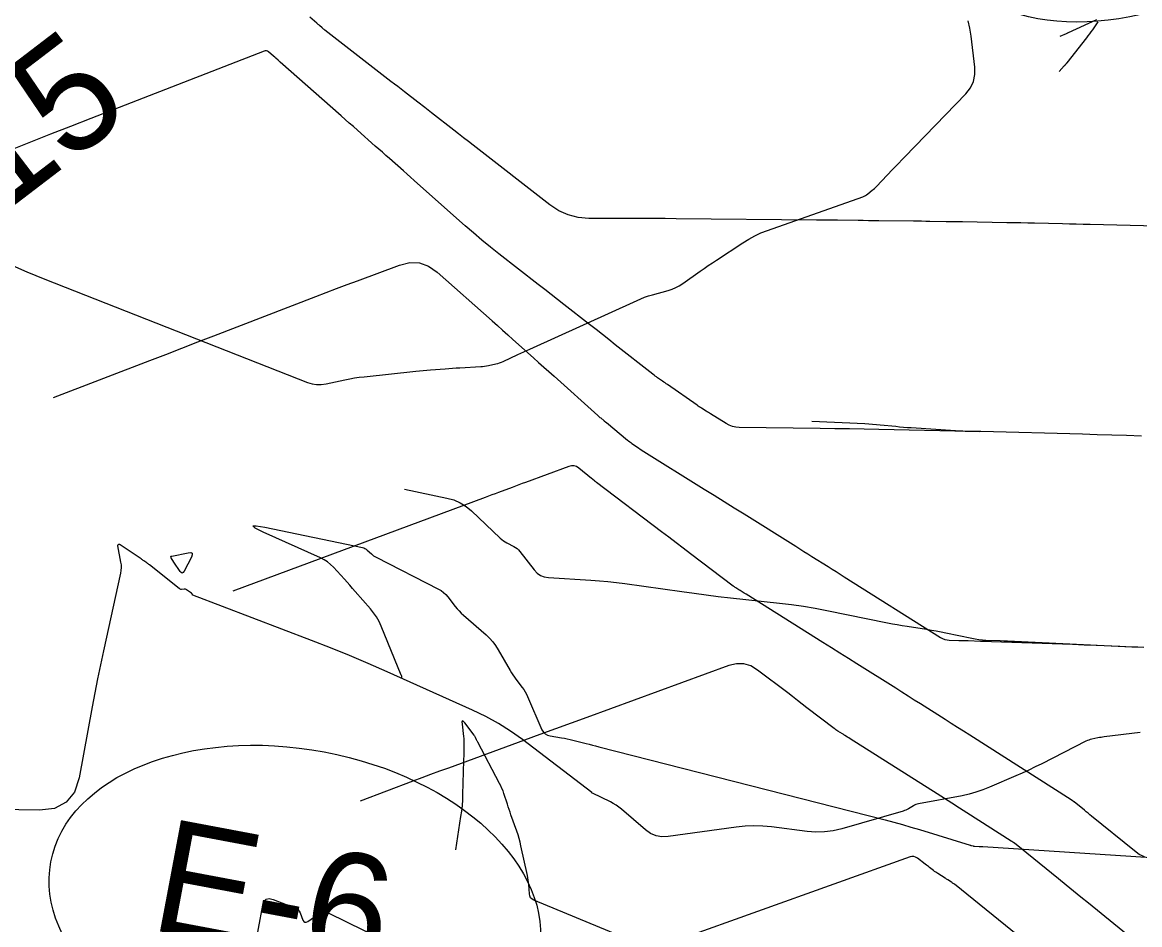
# Model space of a CAD drawing. Extents: x 1005228 to 1008882, y 1883389 to 1885754.
# Drawn here: x 1008004.6 to 1008066.2, y 1884480.9 to 1884530.7 of the extents above; entities that cross this region are included whole.
import ezdxf

# ---------------------------------------------------------------- set-up
doc = ezdxf.new("R2010")
doc.units = 0
for name, color, linetype in [('ATDIMS', 7, 'Continuous'), ('C-ANNO-NOTE', 7, 'Continuous'), ('R_Erosion', 7, 'Continuous'), ('S_BASELINE', 7, 'Continuous'), ('S_BRIDGE', 7, 'Continuous'), ('TSOBSTACLE', 7, 'Continuous')]:
    doc.layers.add(name, color=color, linetype=linetype)

msp = doc.modelspace()

# ---------------------------------------------------------------- linework, layer by layer
at = {"layer": 'ATDIMS'}
for points in [[(1008061.801, 1884527.951), (1008062.078, 1884528.254), (1008062.091, 1884528.268), (1008062.103, 1884528.282), (1008062.116, 1884528.296), (1008062.129, 1884528.311), (1008062.179, 1884528.369), (1008062.191, 1884528.383), (1008062.203, 1884528.398), (1008062.215, 1884528.413), (1008062.227, 1884528.428), (1008063.319, 1884529.803), (1008063.402, 1884529.91), (1008063.484, 1884530.019), (1008063.565, 1884530.128), (1008063.643, 1884530.239), (1008063.954, 1884530.685)], [(1008063.862, 1884530.795), (1008062.288, 1884530.078), (1008062.262, 1884530.066), (1008062.235, 1884530.053), (1008062.208, 1884530.041), (1008062.181, 1884530.029), (1008061.838, 1884529.869)], [(1008066.328, 1884507.827), (1008065.515, 1884507.854), (1008064.702, 1884507.879), (1008063.89, 1884507.903), (1008063.077, 1884507.925), (1008057.464, 1884508.071), (1008057.42, 1884508.073), (1008057.377, 1884508.074), (1008057.29, 1884508.077), (1008057.247, 1884508.078), (1008057.204, 1884508.079), (1008057.034, 1884508.083), (1008056.964, 1884508.084), (1008056.893, 1884508.086), (1008051.847, 1884508.188), (1008051.038, 1884508.204), (1008050.229, 1884508.218), (1008049.42, 1884508.231), (1008048.611, 1884508.242), (1008044.144, 1884508.3), (1008043.954, 1884508.315), (1008043.771, 1884508.356), (1008043.596, 1884508.421), (1008043.428, 1884508.511), (1008042.569, 1884509.049), (1008042.506, 1884509.089), (1008042.444, 1884509.128), (1008042.381, 1884509.167), (1008042.318, 1884509.206), (1008042.067, 1884509.362), (1008042.005, 1884509.402), (1008041.943, 1884509.442), (1008041.882, 1884509.483), (1008041.821, 1884509.525), (1008040.191, 1884510.663), (1008040.123, 1884510.711), (1008040.055, 1884510.758), (1008039.987, 1884510.806), (1008039.919, 1884510.853), (1008039.646, 1884511.043), (1008039.579, 1884511.091), (1008039.511, 1884511.14), (1008039.445, 1884511.19), (1008039.38, 1884511.241), (1008037.309, 1884512.868), (1008036.956, 1884513.146), (1008036.602, 1884513.424), (1008036.248, 1884513.701), (1008035.894, 1884513.978), (1008034.477, 1884515.088), (1008034.122, 1884515.365), (1008033.768, 1884515.642), (1008033.413, 1884515.918), (1008033.058, 1884516.195), (1008030.893, 1884517.88), (1008030.417, 1884518.257), (1008029.948, 1884518.641), (1008029.485, 1884519.033), (1008029.028, 1884519.433), (1008026.405, 1884521.765), (1008026.211, 1884521.937), (1008026.017, 1884522.11), (1008025.823, 1884522.282), (1008025.628, 1884522.454), (1008024.85, 1884523.142), (1008024.655, 1884523.314), (1008024.461, 1884523.486), (1008024.266, 1884523.658), (1008024.072, 1884523.83), (1008023.093, 1884524.697), (1008022.865, 1884524.899), (1008022.637, 1884525.1), (1008022.409, 1884525.302), (1008022.18, 1884525.503), (1008018.824, 1884528.465), (1008018.704, 1884528.571), (1008018.583, 1884528.677), (1008018.523, 1884528.73), (1008018.463, 1884528.783), (1008018.187, 1884529.025), (1008018.13, 1884529.065), (1008018.069, 1884529.085), (1008018.004, 1884529.087), (1008017.937, 1884529.069), (1008008.375, 1884525.348), (1008007.264, 1884524.914), (1008006.155, 1884524.477), (1008005.046, 1884524.037), (1008003.939, 1884523.595)], [(1008057.422, 1884508.062), (1008056.607, 1884508.086), (1008056.472, 1884508.091), (1008056.337, 1884508.097), (1008056.202, 1884508.104), (1008056.067, 1884508.112), (1008053.632, 1884508.272), (1008053.419, 1884508.287), (1008053.205, 1884508.304), (1008052.992, 1884508.323), (1008052.779, 1884508.345), (1008051.927, 1884508.434), (1008051.714, 1884508.454), (1008051.501, 1884508.472), (1008051.288, 1884508.487), (1008051.074, 1884508.498), (1008048.15, 1884508.632)]]:
    msp.add_lwpolyline(points, dxfattribs=at)
at = {"layer": 'C-ANNO-NOTE'}
for points in [[(1008066.26, 1884491.477), (1008064.274, 1884491.225), (1008064.189, 1884491.213), (1008064.103, 1884491.2), (1008064.018, 1884491.185), (1008063.933, 1884491.168), (1008063.594, 1884491.098), (1008063.51, 1884491.078), (1008063.428, 1884491.053), (1008063.348, 1884491.022), (1008063.27, 1884490.985), (1008060.832, 1884489.747), (1008060.477, 1884489.571), (1008060.12, 1884489.4), (1008059.76, 1884489.234), (1008059.398, 1884489.074), (1008057.943, 1884488.445), (1008057.576, 1884488.298), (1008057.203, 1884488.172), (1008056.823, 1884488.068), (1008056.437, 1884487.983), (1008054.041, 1884487.53), (1008053.965, 1884487.513), (1008053.891, 1884487.488), (1008053.82, 1884487.457), (1008053.751, 1884487.42), (1008053.48, 1884487.258), (1008053.411, 1884487.219), (1008053.341, 1884487.186), (1008053.268, 1884487.157), (1008053.193, 1884487.133), (1008049.81, 1884486.156), (1008049.335, 1884486.044), (1008048.855, 1884485.982), (1008048.372, 1884485.97), (1008047.885, 1884486.008), (1008045.93, 1884486.259), (1008045.441, 1884486.305), (1008044.952, 1884486.319), (1008044.464, 1884486.3), (1008043.975, 1884486.249), (1008040.221, 1884485.729), (1008039.88, 1884485.715), (1008039.559, 1884485.772), (1008039.259, 1884485.898), (1008038.98, 1884486.094), (1008037.644, 1884487.244), (1008037.502, 1884487.358), (1008037.353, 1884487.463), (1008037.198, 1884487.558), (1008037.037, 1884487.643), (1008036.058, 1884488.12), (1008036.049, 1884488.125), (1008036.041, 1884488.13), (1008036.02, 1884488.144), (1008036.008, 1884488.153), (1008032.185, 1884491.076), (1008031.535, 1884491.544), (1008030.861, 1884491.973), (1008030.163, 1884492.361), (1008029.441, 1884492.71), (1008024.718, 1884494.825), (1008023.683, 1884495.28), (1008022.642, 1884495.719), (1008021.595, 1884496.144), (1008020.542, 1884496.554), (1008014.014, 1884499.04), (1008014.003, 1884499.045), (1008013.993, 1884499.052), (1008013.986, 1884499.061), (1008013.98, 1884499.071), (1008013.959, 1884499.116), (1008013.953, 1884499.127), (1008013.946, 1884499.136), (1008013.937, 1884499.145), (1008013.928, 1884499.153), (1008013.659, 1884499.346), (1008013.628, 1884499.364), (1008013.596, 1884499.376), (1008013.563, 1884499.382), (1008013.527, 1884499.382), (1008013.383, 1884499.369), (1008013.348, 1884499.369), (1008013.315, 1884499.375), (1008013.283, 1884499.388), (1008013.254, 1884499.407), (1008011.617, 1884500.715), (1008011.579, 1884500.744), (1008011.541, 1884500.773), (1008011.502, 1884500.801), (1008011.463, 1884500.829), (1008011.305, 1884500.937), (1008011.265, 1884500.964), (1008011.226, 1884500.991), (1008011.186, 1884501.018), (1008011.146, 1884501.045), (1008009.988, 1884501.831), (1008009.974, 1884501.838), (1008009.959, 1884501.842), (1008009.944, 1884501.841), (1008009.929, 1884501.836), (1008009.867, 1884501.81), (1008009.853, 1884501.802), (1008009.845, 1884501.792), (1008009.841, 1884501.779), (1008009.842, 1884501.763), (1008010.022, 1884500.876), (1008010.045, 1884500.722), (1008010.052, 1884500.569), (1008010.042, 1884500.416), (1008010.017, 1884500.263), (1008009.073, 1884495.968), (1008008.908, 1884495.2), (1008008.749, 1884494.431), (1008008.597, 1884493.661), (1008008.452, 1884492.89), (1008007.731, 1884488.973), (1008007.469, 1884488.179), (1008007.018, 1884487.616), (1008006.377, 1884487.284), (1008005.546, 1884487.184), (1007994.11, 1884487.375)], [(1008016.906, 1884476.79), (1008017.871, 1884481.95), (1008017.941, 1884482.155), (1008018.058, 1884482.275), (1008018.222, 1884482.311), (1008018.433, 1884482.263), (1008019.637, 1884481.8), (1008019.731, 1884481.753), (1008019.809, 1884481.691), (1008019.872, 1884481.613), (1008019.92, 1884481.52), (1008020.081, 1884481.117), (1008020.127, 1884481.037), (1008020.186, 1884480.997), (1008020.257, 1884480.998), (1008020.34, 1884481.039), (1008020.949, 1884481.46), (1008021.082, 1884481.531), (1008021.218, 1884481.561), (1008021.357, 1884481.551), (1008021.499, 1884481.502), (1008026.278, 1884479.172)]]:
    msp.add_lwpolyline(points, dxfattribs=at)
msp.add_lwpolyline([(1008013.311, 1884500.354), (1008012.962, 1884500.875), (1008012.805, 1884501.109), (1008012.788, 1884501.144), (1008012.789, 1884501.172), (1008012.808, 1884501.193), (1008012.845, 1884501.206), (1008013.753, 1884501.387), (1008013.889, 1884501.397), (1008013.963, 1884501.361), (1008013.977, 1884501.279), (1008013.93, 1884501.151), (1008013.524, 1884500.366), (1008013.475, 1884500.296), (1008013.423, 1884500.27), (1008013.368, 1884500.29)], close=True, dxfattribs=at)
at = {"layer": 'R_Erosion'}
for centre, major_axis in [((1008067.488, 1884540.888), (11.853, 6.865)), ((1008019.637, 1884481.8), (13.46, -2.537))]:
    msp.add_ellipse(centre, major_axis=major_axis, ratio=0.638788, dxfattribs=at)
at = {"layer": 'S_BRIDGE'}
msp.add_lwpolyline([(1008003.894, 1884517.32), (1008004.856, 1884516.886), (1008005.832, 1884516.483), (1008020.329, 1884510.789), (1008020.58, 1884510.71), (1008020.834, 1884510.671), (1008021.091, 1884510.669), (1008021.351, 1884510.707), (1008022.398, 1884510.934), (1008022.66, 1884510.987), (1008022.923, 1884511.033), (1008023.188, 1884511.072), (1008023.453, 1884511.103), (1008026.312, 1884511.405), (1008026.513, 1884511.426), (1008026.714, 1884511.445), (1008026.915, 1884511.463), (1008027.116, 1884511.48), (1008027.922, 1884511.545), (1008028.123, 1884511.561), (1008028.324, 1884511.575), (1008028.526, 1884511.588), (1008028.728, 1884511.6), (1008029.886, 1884511.663), (1008029.992, 1884511.671), (1008030.097, 1884511.683), (1008030.202, 1884511.7), (1008030.307, 1884511.72), (1008030.723, 1884511.811), (1008030.826, 1884511.837), (1008030.928, 1884511.868), (1008031.027, 1884511.904), (1008031.125, 1884511.946), (1008031.929, 1884512.319), (1008032.095, 1884512.396), (1008032.262, 1884512.473), (1008032.429, 1884512.549), (1008032.595, 1884512.625), (1008038.507, 1884515.313), (1008038.714, 1884515.403), (1008038.924, 1884515.484), (1008039.137, 1884515.557), (1008039.353, 1884515.621), (1008040.224, 1884515.864), (1008040.437, 1884515.933), (1008040.643, 1884516.019), (1008040.84, 1884516.123), (1008041.029, 1884516.244), (1008041.993, 1884516.921), (1008042.216, 1884517.076), (1008042.44, 1884517.23), (1008042.665, 1884517.382), (1008042.891, 1884517.533), (1008044.345, 1884518.497), (1008044.668, 1884518.697), (1008045.001, 1884518.877), (1008045.345, 1884519.035), (1008045.699, 1884519.173), (1008050.966, 1884521.033), (1008051.039, 1884521.062), (1008051.108, 1884521.098), (1008051.175, 1884521.139), (1008051.237, 1884521.187), (1008051.481, 1884521.389), (1008051.541, 1884521.44), (1008051.6, 1884521.493), (1008051.657, 1884521.547), (1008051.713, 1884521.604), (1008052.609, 1884522.539), (1008052.776, 1884522.713), (1008052.944, 1884522.888), (1008053.112, 1884523.062), (1008053.28, 1884523.237), (1008056.638, 1884526.708), (1008056.895, 1884527.033), (1008057.064, 1884527.388), (1008057.145, 1884527.772), (1008057.138, 1884528.186), (1008056.937, 1884529.901), (1008056.872, 1884530.326), (1008056.775, 1884530.741)], dxfattribs=at)
at = {"layer": 'TSOBSTACLE'}
for points in [[(1008071.622, 1884519.295), (1008063.505, 1884519.493), (1008063.122, 1884519.502), (1008062.739, 1884519.512), (1008062.356, 1884519.521), (1008061.973, 1884519.53), (1008060.44, 1884519.568), (1008060.057, 1884519.577), (1008059.674, 1884519.585), (1008059.291, 1884519.592), (1008058.908, 1884519.599), (1008056.456, 1884519.639), (1008056.23, 1884519.643), (1008056.005, 1884519.646), (1008055.78, 1884519.65), (1008055.555, 1884519.654), (1008054.655, 1884519.669), (1008054.43, 1884519.673), (1008054.205, 1884519.676), (1008053.98, 1884519.679), (1008053.755, 1884519.682), (1008051.845, 1884519.704), (1008051.559, 1884519.708), (1008051.273, 1884519.711), (1008050.988, 1884519.715), (1008050.702, 1884519.718), (1008049.559, 1884519.733), (1008049.273, 1884519.736), (1008048.987, 1884519.74), (1008048.702, 1884519.743), (1008048.416, 1884519.746), (1008040.658, 1884519.819), (1008040.057, 1884519.824), (1008039.456, 1884519.829), (1008038.854, 1884519.832), (1008038.253, 1884519.834), (1008035.848, 1884519.84), (1008035.262, 1884519.888), (1008034.709, 1884520.027), (1008034.187, 1884520.259), (1008033.696, 1884520.583), (1008029.47, 1884523.874), (1008029.203, 1884524.082), (1008028.936, 1884524.29), (1008028.668, 1884524.498), (1008028.401, 1884524.706), (1008027.168, 1884525.664), (1008026.796, 1884525.953), (1008026.423, 1884526.242), (1008025.679, 1884526.82), (1008025.493, 1884526.964), (1008025.307, 1884527.109), (1008025.121, 1884527.253), (1008024.934, 1884527.397), (1008021.283, 1884530.225), (1008021.244, 1884530.255), (1008021.207, 1884530.286), (1008021.169, 1884530.317), (1008021.132, 1884530.349), (1008020.986, 1884530.478), (1008020.949, 1884530.511), (1008020.913, 1884530.543), (1008020.876, 1884530.575), (1008020.84, 1884530.607), (1008020.462, 1884530.939)], [(1008006.319, 1884509.947), (1008011.624, 1884511.993), (1008012.508, 1884512.335), (1008013.392, 1884512.676), (1008014.276, 1884513.017), (1008015.16, 1884513.357), (1008020.782, 1884515.525), (1008021.358, 1884515.747), (1008021.935, 1884515.966), (1008022.513, 1884516.185), (1008023.091, 1884516.401), (1008025.405, 1884517.265), (1008025.968, 1884517.402), (1008026.503, 1884517.383), (1008027.008, 1884517.208), (1008027.484, 1884516.876), (1008030.52, 1884514.177), (1008030.805, 1884513.923), (1008031.09, 1884513.67), (1008031.374, 1884513.416), (1008031.658, 1884513.162), (1008032.794, 1884512.145), (1008033.078, 1884511.89), (1008033.361, 1884511.636), (1008033.645, 1884511.382), (1008033.929, 1884511.128), (1008036.35, 1884508.958), (1008036.388, 1884508.924), (1008036.426, 1884508.891), (1008036.465, 1884508.858), (1008036.504, 1884508.826), (1008036.701, 1884508.664), (1008036.78, 1884508.599), (1008036.82, 1884508.567), (1008037.987, 1884507.607), (1008038.046, 1884507.56), (1008038.105, 1884507.514), (1008038.166, 1884507.469), (1008038.227, 1884507.425), (1008038.585, 1884507.176), (1008038.679, 1884507.111), (1008038.692, 1884507.101), (1008038.705, 1884507.092), (1008038.719, 1884507.083), (1008038.733, 1884507.075), (1008042.218, 1884504.902), (1008042.767, 1884504.559), (1008043.316, 1884504.216), (1008043.866, 1884503.872), (1008044.415, 1884503.528), (1008047.261, 1884501.745), (1008047.485, 1884501.605), (1008047.708, 1884501.465), (1008047.931, 1884501.325), (1008048.155, 1884501.185), (1008049.048, 1884500.625), (1008049.271, 1884500.485), (1008049.494, 1884500.345), (1008049.717, 1884500.204), (1008049.94, 1884500.064), (1008055.255, 1884496.708), (1008055.367, 1884496.647), (1008055.485, 1884496.603), (1008055.607, 1884496.575), (1008055.735, 1884496.564), (1008056.255, 1884496.552), (1008056.385, 1884496.549), (1008056.515, 1884496.546), (1008056.645, 1884496.542), (1008056.775, 1884496.538), (1008057.447, 1884496.517), (1008057.603, 1884496.512), (1008057.758, 1884496.507), (1008057.913, 1884496.502), (1008058.069, 1884496.497), (1008062.527, 1884496.337), (1008062.855, 1884496.325), (1008063.182, 1884496.312), (1008063.51, 1884496.3), (1008063.837, 1884496.286), (1008065.147, 1884496.232), (1008065.475, 1884496.218), (1008065.802, 1884496.205), (1008066.13, 1884496.191), (1008066.457, 1884496.178)], [(1008066.506, 1884484.605), (1008066.215, 1884484.745), (1008065.943, 1884484.934), (1008063.586, 1884486.854), (1008063.487, 1884486.934), (1008063.388, 1884487.015), (1008063.289, 1884487.096), (1008063.189, 1884487.176), (1008062.62, 1884487.637), (1008062.607, 1884487.648), (1008062.593, 1884487.658), (1008062.578, 1884487.668), (1008062.564, 1884487.678), (1008062.477, 1884487.732), (1008062.453, 1884487.748), (1008056.859, 1884491.317), (1008056.519, 1884491.534), (1008056.179, 1884491.75), (1008055.839, 1884491.967), (1008055.499, 1884492.182), (1008054.137, 1884493.045), (1008053.797, 1884493.261), (1008053.456, 1884493.476), (1008053.116, 1884493.692), (1008052.775, 1884493.907), (1008050.64, 1884495.254), (1008050.171, 1884495.55), (1008049.701, 1884495.846), (1008049.231, 1884496.142), (1008048.761, 1884496.437), (1008044.52, 1884499.097), (1008044.421, 1884499.16), (1008044.256, 1884499.263), (1008044.19, 1884499.304), (1008044.124, 1884499.346), (1008043.958, 1884499.449), (1008043.919, 1884499.474), (1008043.882, 1884499.499), (1008043.844, 1884499.525), (1008043.808, 1884499.553), (1008041.465, 1884501.33), (1008041.062, 1884501.635), (1008040.659, 1884501.94), (1008040.257, 1884502.245), (1008039.854, 1884502.55), (1008036.274, 1884505.258), (1008036.251, 1884505.276), (1008036.228, 1884505.294), (1008036.205, 1884505.312), (1008036.183, 1884505.33), (1008036.047, 1884505.442), (1008036.002, 1884505.479), (1008035.296, 1884506.058), (1008035.167, 1884506.141), (1008035.032, 1884506.185), (1008034.89, 1884506.188), (1008034.741, 1884506.152), (1008032.352, 1884505.268), (1008032.167, 1884505.2), (1008031.982, 1884505.131), (1008031.797, 1884505.062), (1008031.613, 1884504.993), (1008030.874, 1884504.715), (1008030.69, 1884504.645), (1008030.505, 1884504.576), (1008030.32, 1884504.507), (1008030.135, 1884504.438), (1008016.216, 1884499.26)], [(1008025.687, 1884504.891), (1008028.022, 1884504.405), (1008028.399, 1884504.3), (1008028.75, 1884504.147), (1008029.076, 1884503.945), (1008029.377, 1884503.696), (1008030.965, 1884502.189), (1008031.047, 1884502.117), (1008031.134, 1884502.051), (1008031.225, 1884501.991), (1008031.321, 1884501.938), (1008031.713, 1884501.738), (1008031.807, 1884501.683), (1008031.893, 1884501.62), (1008031.972, 1884501.546), (1008032.043, 1884501.464), (1008032.825, 1884500.442), (1008032.99, 1884500.266), (1008033.18, 1884500.136), (1008033.394, 1884500.052), (1008033.632, 1884500.014), (1008035.96, 1884499.876), (1008036.432, 1884499.844), (1008036.902, 1884499.801), (1008037.371, 1884499.749), (1008037.839, 1884499.688), (1008040.983, 1884499.241), (1008041.652, 1884499.149), (1008042.321, 1884499.062), (1008042.991, 1884498.981), (1008043.662, 1884498.905), (1008046.375, 1884498.608), (1008047.03, 1884498.529), (1008047.683, 1884498.435), (1008048.334, 1884498.326), (1008048.982, 1884498.203), (1008052.331, 1884497.526), (1008052.598, 1884497.474), (1008052.865, 1884497.424), (1008053.133, 1884497.378), (1008053.401, 1884497.335), (1008054.476, 1884497.169), (1008054.745, 1884497.125), (1008055.012, 1884497.078), (1008055.279, 1884497.027), (1008055.546, 1884496.972), (1008056.973, 1884496.668), (1008057.167, 1884496.63), (1008057.363, 1884496.602), (1008057.559, 1884496.582), (1008057.756, 1884496.57), (1008058.548, 1884496.539), (1008058.746, 1884496.531), (1008058.943, 1884496.523), (1008059.141, 1884496.514), (1008059.339, 1884496.505), (1008065.802, 1884496.204)], [(1008025.545, 1884494.454), (1008025.536, 1884494.53), (1008025.535, 1884494.538), (1008025.533, 1884494.547), (1008025.53, 1884494.555), (1008025.528, 1884494.563), (1008025.509, 1884494.61), (1008025.502, 1884494.625), (1008024.395, 1884497.339), (1008024.277, 1884497.598), (1008024.138, 1884497.845), (1008023.979, 1884498.079), (1008023.799, 1884498.3), (1008022.958, 1884499.255), (1008022.81, 1884499.423), (1008022.662, 1884499.59), (1008022.512, 1884499.757), (1008022.363, 1884499.924), (1008021.763, 1884500.589), (1008021.606, 1884500.745), (1008021.436, 1884500.884), (1008021.252, 1884501.004), (1008021.054, 1884501.105), (1008017.893, 1884502.529), (1008017.452, 1884502.746), (1008017.32, 1884502.864), (1008017.496, 1884502.881), (1008017.981, 1884502.799), (1008023.355, 1884501.681), (1008023.43, 1884501.66), (1008023.501, 1884501.629), (1008023.566, 1884501.589), (1008023.626, 1884501.539), (1008023.857, 1884501.32), (1008023.916, 1884501.268), (1008023.979, 1884501.22), (1008024.045, 1884501.177), (1008024.114, 1884501.139), (1008027.56, 1884499.383), (1008027.704, 1884499.3), (1008027.836, 1884499.202), (1008027.956, 1884499.09), (1008028.064, 1884498.963), (1008028.473, 1884498.43), (1008028.579, 1884498.299), (1008028.69, 1884498.174), (1008028.808, 1884498.055), (1008028.931, 1884497.942), (1008030.178, 1884496.857), (1008030.372, 1884496.673), (1008030.548, 1884496.476), (1008030.708, 1884496.264), (1008030.85, 1884496.038), (1008031.507, 1884494.89), (1008031.581, 1884494.766), (1008031.659, 1884494.644), (1008031.74, 1884494.526), (1008031.826, 1884494.409), (1008032.178, 1884493.95), (1008032.262, 1884493.833), (1008032.339, 1884493.712), (1008032.408, 1884493.586), (1008032.469, 1884493.456), (1008033.265, 1884491.622), (1008033.341, 1884491.49), (1008033.44, 1884491.389), (1008033.563, 1884491.318), (1008033.709, 1884491.278), (1008034.343, 1884491.177), (1008034.501, 1884491.15), (1008034.658, 1884491.119), (1008034.815, 1884491.085), (1008034.971, 1884491.047), (1008035.699, 1884490.862), (1008035.873, 1884490.818), (1008036.046, 1884490.773), (1008036.219, 1884490.729), (1008036.392, 1884490.685), (1008052.191, 1884486.647), (1008052.669, 1884486.521), (1008053.145, 1884486.39), (1008053.62, 1884486.254), (1008054.093, 1884486.112), (1008056.889, 1884485.253), (1008056.908, 1884485.247), (1008056.927, 1884485.241), (1008056.947, 1884485.236), (1008056.966, 1884485.231), (1008057.045, 1884485.21), (1008057.064, 1884485.205), (1008057.084, 1884485.202), (1008057.104, 1884485.199), (1008057.124, 1884485.197), (1008057.385, 1884485.183), (1008057.436, 1884485.18), (1008057.486, 1884485.177), (1008057.536, 1884485.174), (1008057.587, 1884485.171), (1008074.183, 1884484.102)], [(1008066.012, 1884479.93), (1008063.403, 1884482.056), (1008062.994, 1884482.389), (1008062.584, 1884482.722), (1008062.175, 1884483.054), (1008061.765, 1884483.386), (1008059.321, 1884485.367), (1008059.314, 1884485.372), (1008059.307, 1884485.378), (1008059.299, 1884485.383), (1008059.291, 1884485.388), (1008059.252, 1884485.412), (1008059.237, 1884485.422), (1008059.181, 1884485.458), (1008059.154, 1884485.476), (1008056.703, 1884487.04), (1008056.291, 1884487.303), (1008055.879, 1884487.565), (1008055.467, 1884487.827), (1008055.055, 1884488.088), (1008050.257, 1884491.129), (1008050.187, 1884491.173), (1008050.118, 1884491.217), (1008049.979, 1884491.305), (1008049.944, 1884491.327), (1008049.909, 1884491.349), (1008049.875, 1884491.371), (1008049.84, 1884491.393), (1008049.586, 1884491.551), (1008049.533, 1884491.586), (1008049.48, 1884491.621), (1008049.429, 1884491.658), (1008049.378, 1884491.696), (1008047.883, 1884492.838), (1008047.617, 1884493.041), (1008047.351, 1884493.244), (1008047.085, 1884493.447), (1008046.819, 1884493.65), (1008045.158, 1884494.917), (1008044.784, 1884495.142), (1008044.394, 1884495.257), (1008043.987, 1884495.263), (1008043.563, 1884495.16), (1008035.738, 1884492.302), (1008034.876, 1884491.987), (1008034.015, 1884491.672), (1008033.153, 1884491.357), (1008032.292, 1884491.042), (1008028.099, 1884489.508), (1008027.611, 1884489.329), (1008027.123, 1884489.148), (1008026.636, 1884488.967), (1008026.149, 1884488.783), (1008023.23, 1884487.681)], [(1008037.526, 1884480.268), (1008032.82, 1884482.216), (1008032.716, 1884482.275), (1008032.639, 1884482.353), (1008032.59, 1884482.45), (1008032.568, 1884482.567), (1008032.534, 1884483.074), (1008032.524, 1884483.201), (1008032.508, 1884483.326), (1008032.488, 1884483.451), (1008032.463, 1884483.576), (1008032.106, 1884485.215), (1008032.058, 1884485.42), (1008032.004, 1884485.624), (1008031.942, 1884485.826), (1008031.875, 1884486.025), (1008031.553, 1884486.929), (1008031.501, 1884487.074), (1008031.451, 1884487.22), (1008031.402, 1884487.366), (1008031.354, 1884487.512), (1008031.165, 1884488.099), (1008031.115, 1884488.244), (1008031.058, 1884488.387), (1008030.995, 1884488.527), (1008030.926, 1884488.664), (1008029.719, 1884490.931), (1008029.703, 1884490.964), (1008029.686, 1884490.996), (1008029.671, 1884491.03), (1008029.656, 1884491.063), (1008029.598, 1884491.197), (1008029.582, 1884491.231), (1008029.564, 1884491.262), (1008029.545, 1884491.293), (1008029.524, 1884491.323), (1008029.006, 1884491.999), (1008028.926, 1884492.087), (1008028.874, 1884492.106), (1008028.851, 1884492.056), (1008028.856, 1884491.938), (1008028.941, 1884491.24), (1008028.953, 1884491.13), (1008028.96, 1884491.02), (1008028.963, 1884490.91), (1008028.963, 1884490.8), (1008028.951, 1884490.359), (1008028.948, 1884490.249), (1008028.945, 1884490.139), (1008028.942, 1884490.028), (1008028.939, 1884489.918), (1008028.889, 1884488.056), (1008028.876, 1884487.748), (1008028.853, 1884487.44), (1008028.821, 1884487.134), (1008028.779, 1884486.828), (1008028.497, 1884484.998)], [(1008061.263, 1884478.849), (1008056.022, 1884483.096), (1008056.013, 1884483.102), (1008055.919, 1884483.163), (1008055.887, 1884483.184), (1008055.855, 1884483.204), (1008055.657, 1884483.331), (1008055.618, 1884483.356), (1008055.58, 1884483.38), (1008055.541, 1884483.404), (1008055.503, 1884483.429), (1008055.105, 1884483.681), (1008055.044, 1884483.721), (1008054.985, 1884483.761), (1008054.926, 1884483.803), (1008054.868, 1884483.847), (1008054.64, 1884484.023), (1008054.582, 1884484.067), (1008054.525, 1884484.111), (1008054.468, 1884484.155), (1008054.411, 1884484.199), (1008053.972, 1884484.537), (1008053.877, 1884484.594), (1008053.779, 1884484.624), (1008053.675, 1884484.626), (1008053.568, 1884484.601), (1008036.738, 1884478.567)]]:
    msp.add_lwpolyline(points, dxfattribs=at)

# ---------------------------------------------------------------- texts
at = {"layer": 'R_Erosion'}
msp.add_text('E-6', height=6.2498, rotation=349.32756, dxfattribs=at).set_placement((1008011.521, 1884480.618))
at = {"layer": 'S_BASELINE'}
msp.add_text('+15', height=6.2498, rotation=37.38802, dxfattribs=at).set_placement((1007999.512, 1884517.005))

doc.saveas('drawing.dxf')
